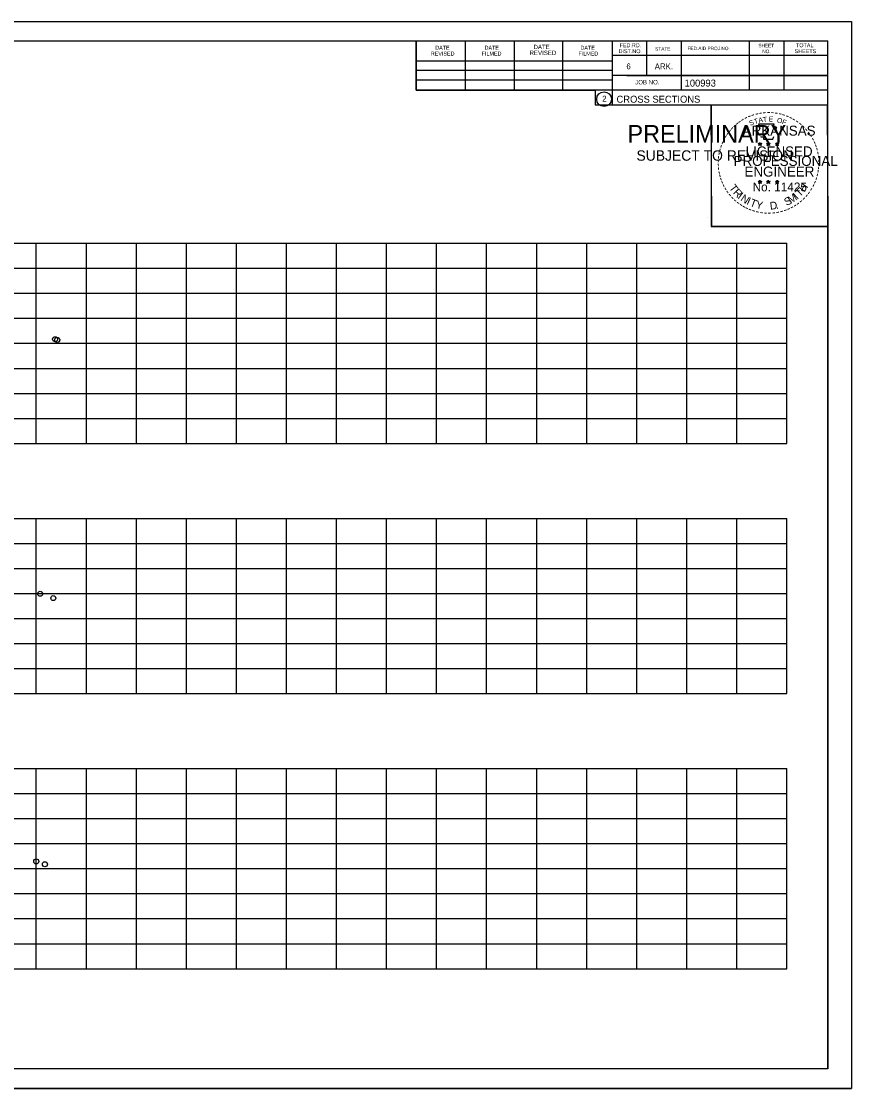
# Model space of a CAD drawing. Extents: x 4667 to 1632277, y -2100 to 724501.
# Drawn here: x 6136.5 to 6302.5, y 596.3 to 809.6 of the extents above; entities that cross this region are included whole.
import ezdxf

# ---------------------------------------------------------------- set-up
doc = ezdxf.new("R2010")
doc.units = 0
doc.layers.add('R_Grid', color=7, linetype='Continuous')
doc.layers.add('R_No Plot', color=7, linetype='Continuous')

msp = doc.modelspace()

# ---------------------------------------------------------------- linework, layer by layer
at = {"layer": 'R_Grid'}
for p, q in [((5989.52, 765.27), (6289.52, 765.27)), ((6139.52, 725.27), (6139.52, 765.27)), ((6149.52, 725.27), (6149.52, 765.27)), ((6159.52, 725.27), (6159.52, 765.27)), ((6169.52, 725.27), (6169.52, 765.27)), ((6179.52, 725.27), (6179.52, 765.27)), ((6189.52, 725.27), (6189.52, 765.27)), ((6199.52, 725.27), (6199.52, 765.27)), ((6209.52, 725.27), (6209.52, 765.27)), ((6219.52, 725.27), (6219.52, 765.27)), ((6229.52, 725.27), (6229.52, 765.27)), ((6239.52, 725.27), (6239.52, 765.27)), ((6249.52, 725.27), (6249.52, 765.27)), ((6259.52, 725.27), (6259.52, 765.27)), ((6269.52, 725.27), (6269.52, 765.27)), ((6279.52, 725.27), (6279.52, 765.27)), ((6289.52, 725.27), (6289.52, 765.27)), ((5989.52, 760.27), (6289.52, 760.27)), ((5989.52, 755.27), (6289.52, 755.27)), ((5989.52, 750.27), (6289.52, 750.27)), ((5989.52, 745.27), (6289.52, 745.27)), ((5989.52, 740.27), (6289.52, 740.27)), ((5989.52, 735.27), (6289.52, 735.27)), ((5989.52, 730.27), (6289.52, 730.27)), ((5989.52, 725.27), (6289.52, 725.27)), ((5989.52, 710.27), (6289.52, 710.27)), ((6139.52, 675.27), (6139.52, 710.27)), ((6149.52, 675.27), (6149.52, 710.27)), ((6159.52, 675.27), (6159.52, 710.27)), ((6169.52, 675.27), (6169.52, 710.27)), ((6179.52, 675.27), (6179.52, 710.27)), ((6189.52, 675.27), (6189.52, 710.27)), ((6199.52, 675.27), (6199.52, 710.27)), ((6209.52, 675.27), (6209.52, 710.27)), ((6219.52, 675.27), (6219.52, 710.27)), ((6229.52, 675.27), (6229.52, 710.27)), ((6239.52, 675.27), (6239.52, 710.27)), ((6249.52, 675.27), (6249.52, 710.27)), ((6259.52, 675.27), (6259.52, 710.27)), ((6269.52, 675.27), (6269.52, 710.27)), ((6279.52, 675.27), (6279.52, 710.27)), ((6289.52, 675.27), (6289.52, 710.27)), ((5989.52, 705.27), (6289.52, 705.27)), ((5989.52, 700.27), (6289.52, 700.27)), ((5989.52, 695.27), (6289.52, 695.27)), ((5989.52, 690.27), (6289.52, 690.27)), ((5989.52, 685.27), (6289.52, 685.27)), ((5989.52, 680.27), (6289.52, 680.27)), ((5989.52, 675.27), (6289.52, 675.27)), ((5989.52, 660.27), (6289.52, 660.27)), ((6139.52, 620.27), (6139.52, 660.27)), ((6149.52, 620.27), (6149.52, 660.27)), ((6159.52, 620.27), (6159.52, 660.27)), ((6169.52, 620.27), (6169.52, 660.27)), ((6179.52, 620.27), (6179.52, 660.27)), ((6189.52, 620.27), (6189.52, 660.27)), ((6199.52, 620.27), (6199.52, 660.27)), ((6209.52, 620.27), (6209.52, 660.27)), ((6219.52, 620.27), (6219.52, 660.27)), ((6229.52, 620.27), (6229.52, 660.27)), ((6239.52, 620.27), (6239.52, 660.27)), ((6249.52, 620.27), (6249.52, 660.27)), ((6259.52, 620.27), (6259.52, 660.27)), ((6269.52, 620.27), (6269.52, 660.27)), ((6279.52, 620.27), (6279.52, 660.27)), ((6289.52, 620.27), (6289.52, 660.27)), ((5989.52, 655.27), (6289.52, 655.27)), ((5989.52, 650.27), (6289.52, 650.27)), ((5989.52, 645.27), (6289.52, 645.27)), ((5989.52, 640.27), (6289.52, 640.27)), ((5989.52, 635.27), (6289.52, 635.27)), ((5989.52, 630.27), (6289.52, 630.27)), ((5989.52, 625.27), (6289.52, 625.27)), ((5989.52, 620.27), (6289.52, 620.27))]:
    msp.add_line(p, q, dxfattribs=at)
at = {"layer": 'R_No Plot'}
for p, q in [((5969.12, 809.63), (6302.46, 809.63)), ((5981.52, 805.73), (6297.7, 805.73)), ((6215.44, 795.85), (6215.44, 805.73)), ((6225.3, 795.85), (6225.3, 805.53)), ((6235.06, 795.85), (6235.06, 805.53)), ((6244.74, 795.85), (6244.74, 805.53)), ((6254.6, 805.73), (6254.6, 792.93)), ((6261.44, 805.73), (6261.44, 798.79)), ((6268.38, 805.73), (6268.38, 795.85)), ((6281.96, 805.73), (6281.96, 795.85)), ((6288.9, 805.73), (6288.9, 795.85)), ((6297.7, 600.27), (6297.7, 805.73)), ((6297.7, 802.79), (6254.6, 802.79)), ((6297.7, 802.81), (6297.7, 802.81)), ((6215.44, 801.71), (6254.6, 801.71)), ((6215.44, 799.85), (6254.6, 799.85)), ((6215.44, 795.85), (6215.44, 797.91)), ((6215.44, 797.91), (6254.6, 797.91)), ((6297.7, 798.79), (6254.6, 798.79)), ((6257.56, 798.79), (6297.7, 798.79)), ((6297.7, 795.85), (6215.44, 795.85)), ((6254.6, 792.93), (6297.7, 792.93)), ((6283.79, 785.19), (6284.14, 785.08)), ((6283.79, 785.19), (6284.04, 785.14)), ((6283.79, 785.19), (6284.03, 785.07)), ((6284.14, 785.44), (6284.1, 785.19)), ((6284.14, 785.08), (6284.14, 785.44)), ((6284.14, 785.44), (6284.19, 785.19)), ((6284.49, 785.19), (6284.14, 785.08)), ((6284.49, 785.19), (6284.2, 785.14)), ((6284.49, 785.19), (6284.28, 785.09)), ((6285.46, 785.19), (6285.81, 785.08)), ((6285.46, 785.19), (6285.71, 785.14)), ((6285.46, 785.19), (6285.7, 785.07)), ((6285.81, 785.44), (6285.77, 785.19)), ((6285.81, 785.08), (6285.81, 785.44)), ((6285.81, 785.44), (6285.86, 785.19)), ((6286.16, 785.19), (6285.81, 785.08)), ((6286.16, 785.19), (6285.87, 785.14)), ((6286.16, 785.19), (6285.95, 785.09)), ((6287.22, 785.18), (6287.57, 785.07)), ((6287.22, 785.18), (6287.48, 785.13)), ((6287.22, 785.18), (6287.46, 785.05)), ((6287.57, 785.43), (6287.53, 785.18)), ((6287.57, 785.07), (6287.57, 785.43)), ((6287.57, 785.43), (6287.62, 785.18)), ((6287.92, 785.18), (6287.57, 785.07)), ((6287.92, 785.18), (6287.63, 785.13)), ((6287.92, 785.18), (6287.72, 785.07)), ((6283.92, 784.78), (6284.14, 785.08)), ((6283.92, 784.78), (6284.05, 785.02)), ((6283.92, 784.78), (6284.14, 785)), ((6284.35, 784.78), (6284.14, 785.08)), ((6284.35, 784.78), (6284.14, 784.99)), ((6284.35, 784.78), (6284.21, 785.07)), ((6285.59, 784.78), (6285.81, 785.08)), ((6285.59, 784.78), (6285.72, 785.02)), ((6285.59, 784.78), (6285.81, 785)), ((6286.02, 784.78), (6285.81, 785.08)), ((6286.02, 784.78), (6285.81, 784.99)), ((6286.02, 784.78), (6285.88, 785.07)), ((6287.36, 784.77), (6287.57, 785.07)), ((6287.36, 784.77), (6287.48, 785.01)), ((6287.36, 784.77), (6287.57, 784.99)), ((6287.79, 784.77), (6287.57, 785.07)), ((6287.79, 784.77), (6287.57, 784.98)), ((6287.79, 784.77), (6287.65, 785.06)), ((6283.79, 777.62), (6284.13, 777.5)), ((6283.79, 777.62), (6284.04, 777.57)), ((6283.79, 777.62), (6284.02, 777.49)), ((6283.92, 777.21), (6284.13, 777.5)), ((6283.92, 777.21), (6284.04, 777.45)), ((6283.92, 777.21), (6284.13, 777.42)), ((6284.13, 777.87), (6284.09, 777.62)), ((6284.13, 777.5), (6284.13, 777.87)), ((6284.13, 777.87), (6284.18, 777.62)), ((6284.48, 777.62), (6284.13, 777.5)), ((6284.35, 777.21), (6284.13, 777.5)), ((6284.35, 777.21), (6284.13, 777.42)), ((6284.48, 777.62), (6284.2, 777.57)), ((6284.35, 777.21), (6284.21, 777.5)), ((6284.48, 777.62), (6284.28, 777.51)), ((6285.45, 777.62), (6285.8, 777.5)), ((6285.45, 777.62), (6285.71, 777.57)), ((6285.45, 777.62), (6285.69, 777.49)), ((6285.59, 777.21), (6285.8, 777.5)), ((6285.59, 777.21), (6285.71, 777.45)), ((6285.59, 777.21), (6285.8, 777.42)), ((6285.8, 777.87), (6285.76, 777.62)), ((6285.8, 777.5), (6285.8, 777.87)), ((6285.8, 777.87), (6285.85, 777.62)), ((6286.15, 777.62), (6285.8, 777.5)), ((6286.02, 777.21), (6285.8, 777.5)), ((6286.02, 777.21), (6285.8, 777.42)), ((6286.15, 777.62), (6285.86, 777.57)), ((6286.02, 777.21), (6285.88, 777.5)), ((6286.15, 777.62), (6285.95, 777.51)), ((6287.22, 777.61), (6287.57, 777.49)), ((6287.22, 777.61), (6287.47, 777.56)), ((6287.22, 777.61), (6287.46, 777.48)), ((6287.35, 777.2), (6287.57, 777.49)), ((6287.35, 777.2), (6287.48, 777.44)), ((6287.35, 777.2), (6287.57, 777.41)), ((6287.57, 777.86), (6287.53, 777.61)), ((6287.57, 777.49), (6287.57, 777.86)), ((6287.57, 777.86), (6287.62, 777.61)), ((6287.92, 777.61), (6287.57, 777.49)), ((6287.78, 777.2), (6287.57, 777.49)), ((6287.78, 777.2), (6287.57, 777.41)), ((6287.92, 777.61), (6287.63, 777.56)), ((6287.78, 777.2), (6287.65, 777.49)), ((6287.92, 777.61), (6287.71, 777.5)), ((6273.74, 770.48), (6273.74, 770.48)), ((6297.7, 600.27), (5981.52, 600.27)), ((5969.12, 596.29), (6302.46, 596.29))]:
    msp.add_line(p, q, dxfattribs=at)
for points in [[(5969.12, 809.63), (6302.46, 809.63), (6302.46, 596.29), (5969.12, 596.29)], [(6215.44, 805.73), (6215.44, 795.85), (6251.18, 795.85), (6251.18, 792.93), (6274.38, 792.93), (6274.38, 768.6), (6297.7, 768.6), (6297.7, 600.27), (5981.52, 600.27), (5981.52, 805.73)], [(6274.38, 792.93), (6297.58, 792.93), (6297.7, 768.6), (6274.5, 768.6)]]:
    msp.add_lwpolyline(points, close=True, dxfattribs=at)
for points in [[(6283.83, 789.07), (6284.1, 788.24)], [(6287.34, 788.14), (6287.48, 788.43), (6286.8, 788.4), (6286.95, 789.07), (6283.83, 789.07)], [(6284.14, 785.44), (6284.35, 784.78), (6283.79, 785.19), (6284.49, 785.19), (6283.92, 784.78), (6284.14, 785.44)], [(6284.32, 786.64), (6284.32, 786.56), (6284.89, 786.54), (6284.83, 786.06), (6286.7, 786.06), (6286.9, 786.6)], [(6285.81, 785.44), (6286.02, 784.78), (6285.46, 785.19), (6286.16, 785.19), (6285.59, 784.78), (6285.81, 785.44)], [(6287.57, 785.43), (6287.79, 784.77), (6287.22, 785.18), (6287.92, 785.18), (6287.36, 784.77), (6287.57, 785.43)], [(6284.13, 777.87), (6284.35, 777.21), (6283.79, 777.62), (6284.48, 777.62), (6283.92, 777.21), (6284.13, 777.87)], [(6285.8, 777.87), (6286.02, 777.21), (6285.45, 777.62), (6286.15, 777.62), (6285.59, 777.21), (6285.8, 777.87)], [(6287.57, 777.86), (6287.78, 777.2), (6287.22, 777.61), (6287.92, 777.61), (6287.35, 777.2), (6287.57, 777.86)]]:
    msp.add_lwpolyline(points, dxfattribs=at)
for centre, radius in [((6252.99, 794.07), 1.47), ((6284.14, 785.08), 0.172), ((6284.14, 785.08), 0.145), ((6284.14, 785.08), 0.116), ((6284.14, 785.08), 0.0991), ((6284.14, 785.08), 0.0747), ((6284.14, 785.08), 0.0495), ((6284.14, 785.08), 0.0296), ((6285.81, 785.08), 0.172), ((6285.81, 785.08), 0.145), ((6285.81, 785.08), 0.116), ((6285.81, 785.08), 0.0991), ((6285.81, 785.08), 0.0747), ((6285.81, 785.08), 0.0495), ((6285.81, 785.08), 0.0296), ((6287.57, 785.06), 0.172), ((6287.57, 785.06), 0.145), ((6287.57, 785.06), 0.116), ((6287.57, 785.06), 0.0991), ((6287.57, 785.06), 0.0747), ((6287.57, 785.06), 0.0495), ((6287.57, 785.06), 0.0296), ((6284.13, 777.5), 0.172), ((6284.13, 777.5), 0.145), ((6284.13, 777.5), 0.116), ((6284.13, 777.5), 0.0991), ((6284.13, 777.5), 0.0747), ((6284.13, 777.5), 0.0495), ((6284.13, 777.5), 0.0296), ((6285.8, 777.5), 0.172), ((6285.8, 777.5), 0.145), ((6285.8, 777.5), 0.116), ((6285.8, 777.5), 0.0991), ((6285.8, 777.5), 0.0747), ((6285.8, 777.5), 0.0495), ((6285.8, 777.5), 0.0296), ((6287.57, 777.49), 0.172), ((6287.57, 777.49), 0.145), ((6287.57, 777.49), 0.116), ((6287.57, 777.49), 0.0991), ((6287.57, 777.49), 0.0747), ((6287.57, 777.49), 0.0495), ((6287.57, 777.49), 0.0296), ((6143.27, 746.1), 0.5), ((6143.71, 745.95), 0.5), ((6140.31, 695.21), 0.5), ((6142.92, 694.34), 0.5), ((6139.52, 641.71), 0.5), ((6141.25, 641.14), 0.5)]:
    msp.add_circle(centre, radius, dxfattribs=at)

# ---------------------------------------------------------------- texts
for s, height, rotation, p in [('DATE', 0.782, 360, (6219.24, 803.97)), ('DATE', 0.782, 360, (6229.1, 803.97)), ('DATE', 0.879, 360, (6238.88, 804.07)), ('DATE', 0.782, 360, (6248.26, 803.97)), ('FED.RD.', 0.782, 360, (6256.08, 804.45)), ('STATE', 0.684, 360, (6263.2, 803.77)), ('FED.AID PROJ.NO.', 0.684, 360, (6269.66, 803.87)), ('SHEET', 0.684, 360, (6283.82, 804.45)), ('TOTAL', 0.782, 360, (6291.34, 804.45)), ('REVISED', 0.782, 360, (6218.36, 802.79)), ('FILMED', 0.782, 360, (6228.52, 802.79)), ('REVISED', 0.879, 360, (6238.1, 802.89)), ('FILMED', 0.782, 360, (6247.86, 802.79)), ('DIST.NO.', 0.782, 360, (6255.88, 803.27)), ('NO.', 0.684, 360, (6284.6, 803.27)), ('SHEETS', 0.782, 360, (6291.06, 803.27)), ('6', 1.17, 360, (6257.44, 800.05)), ('ARK.', 1.172, 360, (6263.1, 800.05)), ('JOB NO.', 0.879, 360, (6259.2, 797.03)), ('100993', 1.4, 360, (6269.08, 796.59)), ('2', 1.17, 360, (6252.61, 793.58)), ('CROSS SECTIONS', 1.4, 360, (6255.47, 793.36)), ('-', 1.6, 0.1862, (6285.51, 790.78)), ('-', 1.6, 38.9507, (6279.66, 788.46)), ('-', 1.6, 36.2317, (6280.14, 788.84)), ('-', 1.6, 34.0636, (6280.71, 789.24)), ('-', 1.6, 28.7918, (6281.31, 789.61)), ('-', 1.6, 24.3072, (6281.94, 789.92)), ('S', 1, 21.594, (6282.18, 788.74)), ('-', 1.6, 19.1761, (6282.58, 790.19)), ('T', 1, 16.4036, (6283.1, 789.08)), ('-', 1.6, 13.6301, (6283.33, 790.43)), ('A', 1, 11.2132, (6283.92, 789.33)), ('-', 1.6, 10.2193, (6284.01, 790.6)), ('T', 1, 6.0228, (6284.77, 789.49)), ('-', 1.6, 5.8968, (6284.73, 790.71)), ('E', 1, 0.8323, (6285.88, 789.6)), ('-', 1.6, 357.743, (6286.23, 790.77)), ('-', 1.6, 352.1617, (6286.97, 790.71)), ('O', 1, 350.4515, (6287.48, 789.39)), ('-', 1.6, 347.2049, (6287.69, 790.6)), ('F', 1, 340.0707, (6288.44, 789.16)), ('-', 1.6, 342.3362, (6288.33, 790.44)), ('-', 1.6, 337.8551, (6289.06, 790.22)), ('-', 1.6, 334.1211, (6289.69, 789.95)), ('-', 1.6, 329.6409, (6290.27, 789.66)), ('-', 1.6, 325.8627, (6290.92, 789.3)), ('-', 1.6, 320.5297, (6291.53, 788.88)), ('PRELIMINARY', 3.5, 360, (6257.66, 785.4)), ('DWB', 0.01, 360, (6258.4, 787.25)), ('-', 1.6, 54.2325, (6277.96, 786.52)), ('-', 1.6, 50.6142, (6278.38, 787.08)), ('-', 1.6, 48.423, (6278.78, 787.57)), ('-', 1.6, 42.9622, (6279.23, 788.05)), ('ARKANSAS', 2, 360, (6280.68, 786.78)), ('-', 1.6, 315.5786, (6292.12, 788.39)), ('-', 1.6, 309.8797, (6292.69, 787.84)), ('-', 1.6, 306.6522, (6293.22, 787.24)), ('-', 1.6, 67.7743, (6277.07, 784.76)), ('-', 1.6, 62.8713, (6277.32, 785.38)), ('-', 1.6, 58.0706, (6277.64, 785.99)), ('DWB', 0.01, 360, (6284.13, 785.07)), ('DWB', 0.01, 360, (6285.8, 785.07)), ('-', 1.4, 303.6753, (6293.7, 786.67)), ('-', 1.6, 299.6684, (6294.02, 786.06)), ('-', 1.6, 294.6628, (6294.35, 785.45)), ('SUBJECT TO REVISION', 2.0751, 360, (6259.46, 781.77)), ('-', 1.6, 81.2013, (6276.52, 782.71)), ('-', 1.6, 75.461, (6276.65, 783.42)), ('-', 1.6, 72.3945, (6276.85, 784.13)), ('LICENSED', 2, 360, (6281.28, 782.63)), ('DWB', 0.01, 360, (6287.56, 785.06)), ('-', 1.6, 290.5728, (6294.6, 784.87)), ('-', 1.6, 285.1233, (6294.84, 784.29)), ('-', 1.6, 280.5493, (6295.04, 783.55)), ('-', 1.6, 94.1959, (6276.45, 780.59)), ('-', 1.6, 89.0622, (6276.42, 781.32)), ('-', 1.6, 85.1863, (6276.44, 782.02)), ('PROFESSIONAL', 2, 360, (6278.86, 780.73)), ('-', 1.6, 276.5962, (6295.2, 782.78)), ('-', 1.6, 274.3301, (6295.26, 782.06)), ('-', 1.6, 269.9407, (6295.29, 781.43)), ('-', 1.6, 98.9479, (6276.52, 779.92)), ('-', 1.6, 101.7149, (6276.66, 779.19)), ('-', 1.6, 105.4578, (6276.82, 778.6)), ('ENGINEER', 2, 360, (6281.04, 778.6)), ('-', 1.6, 255.7626, (6295.09, 779.43)), ('-', 1.6, 260.9953, (6295.2, 780.11)), ('-', 1.6, 263.5172, (6295.28, 780.76)), ('-', 1.6, 109.0874, (6277.04, 777.96)), ('-', 1.6, 114.0643, (6277.29, 777.37)), ('-', 1.6, 115.7289, (6277.59, 776.75)), ('T', 1.54, 306.0406, (6277.89, 776.34)), ('No. 11425', 1.757, 360, (6282.67, 775.65)), ('DWB', 0.01, 360, (6284.12, 777.5)), ('DWB', 0.01, 360, (6285.79, 777.5)), ('DWB', 0.01, 360, (6287.56, 777.49)), ('H', 1.54, 54.6088, (6293.01, 775.38)), ('-', 1.6, 244.6197, (6294.43, 777.41)), ('-', 1.6, 247.8887, (6294.69, 778.04)), ('-', 1.6, 252.8681, (6294.91, 778.71)), ('-', 1.6, 120.4471, (6277.95, 776.16)), ('-', 1.6, 125.8934, (6278.35, 775.6)), ('-', 1.6, 130.7181, (6278.82, 775.05)), ('-', 1.6, 134.2238, (6279.33, 774.51)), ('R', 1.54, 314.005, (6278.66, 775.3)), ('I', 1.54, 321.9694, (6279.56, 774.36)), ('N', 1.54, 326.5002, (6280.12, 773.89)), ('I', 1.54, 335.3603, (6281.33, 773.11)), ('S', 1.54, 26.9312, (6289.44, 772.7)), ('M', 1.54, 32.6563, (6290.28, 773.11)), ('I', 1.54, 42.1136, (6291.56, 773.96)), ('T', 1.54, 46.6444, (6292.12, 774.44)), ('-', 1.6, 225.7653, (6292.72, 774.87)), ('-', 1.6, 231.2538, (6293.2, 775.44)), ('-', 1.6, 233.8452, (6293.63, 776)), ('-', 1.6, 239.0712, (6294.03, 776.66)), ('-', 1.6, 138.9338, (6279.86, 774.04)), ('-', 1.6, 144.6463, (6280.41, 773.64)), ('-', 1.6, 148.0898, (6280.98, 773.27)), ('-', 1.6, 151.5704, (6281.55, 772.94)), ('-', 1.6, 154.6002, (6282.08, 772.69)), ('T', 1.54, 339.8912, (6281.99, 772.78)), ('Y', 1.54, 347.8556, (6283.21, 772.33)), ('D', 1.54, 6.3969, (6286.19, 771.97)), ('.', 1.54, 13.7642, (6287.39, 772.1)), ('-', 1.6, 204.2516, (6289.94, 772.84)), ('-', 1.6, 207.3568, (6290.56, 773.16)), ('-', 1.6, 212.2491, (6291.12, 773.51)), ('-', 1.6, 215.7363, (6291.65, 773.89)), ('-', 1.6, 221.0851, (6292.2, 774.36)), ('-', 1.6, 158.5612, (6282.7, 772.44)), ('-', 1.6, 162.7983, (6283.39, 772.23)), ('-', 1.6, 167.5555, (6284.1, 772.06)), ('-', 1.6, 173.1155, (6284.87, 771.95)), ('-', 1.6, 176.5183, (6285.62, 771.9)), ('-', 1.6, 181.5918, (6286.37, 771.92)), ('-', 1.6, 185.8167, (6287.18, 771.99)), ('-', 1.6, 191.2858, (6287.91, 772.13)), ('-', 1.6, 195.4743, (6288.64, 772.33)), ('-', 1.6, 200.7184, (6289.32, 772.57))]:
    msp.add_text(s, height=height, rotation=rotation, dxfattribs=at).set_placement(p)

doc.saveas('drawing.dxf')
